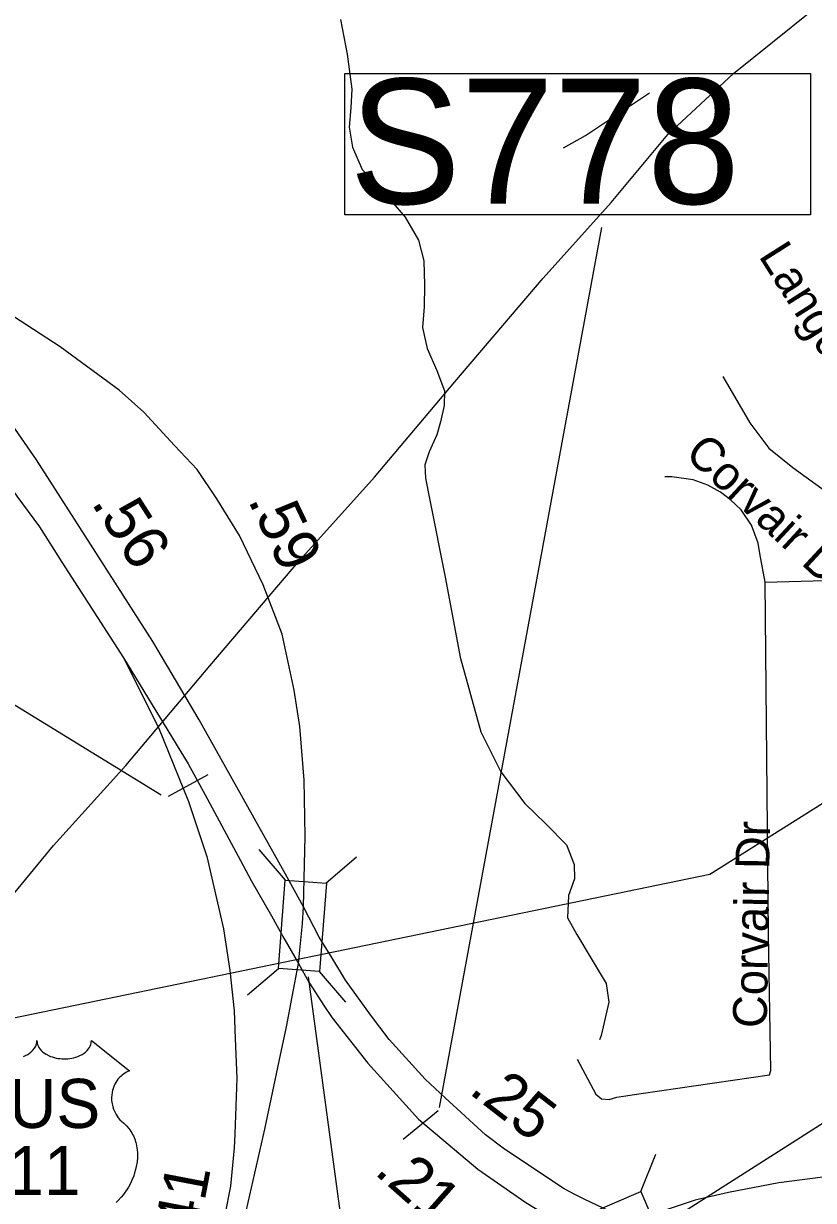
# Model space of a CAD drawing. Extents: x 1662474 to 1856135, y 779280 to 917889.
# Drawn here: x 1693341 to 1695551, y 823254 to 826547 of the extents above; entities that cross this region are included whole.
import ezdxf

# ---------------------------------------------------------------- set-up
doc = ezdxf.new("R2010")
doc.units = 0
for name, color, linetype in [('Exist Hydrographic Misc Water Feature', 7, 'Continuous'), ('Exist Hydrographic River Shore Label', 7, 'Continuous'), ('Exist Road Non-System Type 51', 7, 'Continuous'), ('Exist Road Non-System Type 51 Label', 7, 'Continuous'), ('Exist Road Primary US Divided Attributed', 7, 'Continuous'), ('Exist Road Primary US Mileage Hundredths English Label', 7, 'Continuous'), ('Exist Road Primary US Shield Number Label', 7, 'Continuous'), ('Exist Road Primary US Structure Ovrhead Sign CELL', 7, 'Continuous'), ('Exist Road Primary US Structure Standard Bridge CELL', 7, 'Continuous'), ('Exist Road Secondary Structure Standard Bridge CELL', 7, 'Continuous'), ('Exist Road Secondary Type 51 Divided Attributed', 7, 'Continuous'), ('Exist Utilities Electrical Transmission Line', 7, 'Continuous'), ('Prop Horizontal Alignment Tick Label', 7, 'Continuous'), ('Scratch_Level_2', 7, 'Continuous')]:
    doc.layers.add(name, color=color, linetype=linetype)

msp = doc.modelspace()

# ---------------------------------------------------------------- linework, layer by layer
at = {"layer": 'Exist Hydrographic Misc Water Feature'}
for points in [[(1694228.6, 826558), (1694247.2, 826461.7), (1694260, 826363.7), (1694257.4, 826311.2), (1694252.6, 826257.2), (1694261.7, 826201.2), (1694288.9, 826139.1), (1694346.4, 826078), (1694409.3, 826005.3), (1694446.3, 825940.6), (1694461.5, 825882.8), (1694463, 825814.7), (1694462, 825754.8), (1694457.2, 825696.7), (1694470.4, 825638.1), (1694497.7, 825576), (1694518.8, 825519.7), (1694518.4, 825477.9), (1694507.8, 825432.2), (1694497.3, 825396.3), (1694476.5, 825348.3), (1694464.2, 825312.4), (1694465.6, 825274.7), (1694477, 825218.6), (1694522, 824993.7), (1694563.1, 824774.5), (1694620.5, 824565.8), (1694676.9, 824453.1), (1694743.8, 824364.7), (1694802.9, 824307.7), (1694860.4, 824249.1), (1694881.5, 824194.5), (1694883.2, 824154.2), (1694866.3, 824107), (1694863.4, 824044.7), (1694889, 823998.2), (1694926.3, 823935.9), (1694971.2, 823861.1), (1694978.5, 823809.3), (1694957.3, 823715.3), (1694953.1, 823704)], [(1695297.4, 825559.7), (1695373.7, 825430.2), (1695426.8, 825359.4), (1695494.1, 825304.6), (1695595.2, 825231.2)]]:
    msp.add_lwpolyline(points, dxfattribs=at)
at = {"layer": 'Exist Hydrographic River Shore Label'}
for p, q in [((1694505.6, 823514.2), (1694959.6, 825976)), ((1693726.9, 824387.8), (1691215.2, 825925.9))]:
    msp.add_line(p, q, dxfattribs=at)
msp.add_lwpolyline([(1694240.3, 826406.9), (1695542.9, 826406.9), (1695542.9, 826012), (1694240.3, 826012)], close=True, dxfattribs=at)
at = {"layer": 'Exist Road Non-System Type 51'}
for points in [[(1694852, 826199.7), (1694913.4, 826234.1), (1695092.8, 826353)], [(1695416.4, 824984.2), (1695401.1, 825064.4), (1695397.1, 825093.2), (1695377.8, 825143.6), (1695348.9, 825186.1), (1695318.9, 825214.4), (1695291.1, 825235.7), (1695256, 825255.9), (1695215, 825270.4), (1695155.1, 825278.8), (1695136, 825279)], [(1695416.4, 824984.2), (1695651, 824990.6), (1695719.5, 824994.8), (1695767.5, 825003.9), (1695836, 825022.9), (1695886.1, 825060.4)], [(1694889.9, 823649.1), (1694942.6, 823551.5), (1694958.4, 823538.9), (1694979.4, 823536.8), (1695001.1, 823543.4), (1695069.4, 823553.4), (1695428.1, 823605.5), (1695431.9, 823618.2), (1695425.5, 824000), (1695416.4, 824984.2)]]:
    msp.add_lwpolyline(points, dxfattribs=at)
at = {"layer": 'Exist Road Primary US Divided Attributed'}
for points in [[(1691565.4, 826656.9), (1691691.9, 826574.4), (1691989.4, 826397.3), (1692261.6, 826229.9), (1692385.2, 826152.5), (1692498.1, 826080.7), (1692575.8, 826027.9), (1692657.9, 825966.4), (1692730.5, 825904.1), (1692771, 825868.4), (1692818.9, 825822.8), (1692928.8, 825717.8), (1692989.6, 825645.3), (1693075.5, 825559.4), (1693173.8, 825437.7), (1693229.9, 825355.9), (1693322.3, 825224.8), (1693386.4, 825138.7), (1693448.7, 825040.3), (1693621.4, 824772.1)], [(1694124.7, 824075.9), (1694074.2, 824166.7), (1693833.2, 824598.7), (1693703.5, 824817.7), (1693377.5, 825326.7), (1693311, 825423), (1693213.3, 825547.6), (1693137.5, 825633.9), (1692953.8, 825832.1), (1692771.6, 825991.9), (1692683.9, 826064.1), (1692555, 826155.2), (1692420.4, 826249.2), (1692308.8, 826331.1)], [(1693827.6, 825299), (1693764.2, 825366.2), (1693678, 825460.1), (1693609, 825520.8), (1693444, 825642.7), (1693276.1, 825751.4), (1693105, 825852.6), (1693038.6, 825896.8), (1692984.5, 825928.8), (1692679.6, 826113.1), (1692308.8, 826331.1)], [(1694124.7, 824075.9), (1694129.6, 824273.4), (1694126.5, 824429.9), (1694114.3, 824580.3), (1694098.9, 824681.6), (1694065.1, 824838.2), (1694011.7, 824977), (1693946, 825115), (1693881.9, 825216.9), (1693827.6, 825299)], [(1693621.4, 824772.1), (1693802, 824476.2), (1693849.3, 824388.8), (1693948.2, 824205.8), (1693978.4, 824149.6), (1694035.2, 824050.1), (1694070.1, 823988.4), (1694111, 823916.9)], [(1693621.4, 824772.1), (1693718.9, 824577.7), (1693802.8, 824370.4), (1693854.1, 824216.7), (1693900.7, 824014), (1693918.3, 823897.2), (1693931, 823784.9), (1693933.9, 823707.8), (1693938, 823596.8), (1693932.8, 823439.7), (1693931, 823401.6), (1693920, 823294.6), (1693889.1, 823133.9), (1693866.1, 823015.1), (1693839.5, 822908.4), (1693806.7, 822753.5), (1693795.6, 822704.4), (1693788.2, 822660.9)], [(1694111, 823916.9), (1694122.2, 824028.8), (1694124.7, 824075.9)], [(1695042.6, 823195.8), (1694911.5, 823257.2), (1694885.2, 823269.7), (1694854.1, 823286.8), (1694686.6, 823397.6), (1694634.3, 823438.1), (1694521.2, 823541.3), (1694464.9, 823593.2), (1694364.6, 823704.2), (1694312, 823773.5), (1694242.4, 823870.7), (1694203.7, 823933.9), (1694168.1, 823990.9), (1694124.7, 824075.9)], [(1693843.8, 822661.8), (1693878.4, 822807.2), (1693955.8, 823173.4), (1693960.9, 823207.2), (1694016.6, 823453.3), (1694041.9, 823572.9), (1694057, 823643.7), (1694077.3, 823739.8), (1694092.9, 823824.1), (1694111, 823916.9)], [(1694111, 823916.9), (1694139.6, 823865.2), (1694183.9, 823797.2), (1694205.2, 823764.8), (1694304.7, 823638), (1694446, 823481.4), (1694612.3, 823341.5), (1694747, 823248.1), (1694836.9, 823193.4), (1694921.8, 823148.3)]]:
    msp.add_lwpolyline(points, dxfattribs=at)
at = {"layer": 'Exist Road Primary US Structure Ovrhead Sign CELL'}
for p, q in [((1693746.6, 824385.7), (1693857.9, 824445.8)), ((1694403.9, 823425.6), (1694501.9, 823505.6))]:
    msp.add_line(p, q, dxfattribs=at)
at = {"layer": 'Exist Road Primary US Structure Standard Bridge CELL'}
for p, q in [((1694074.1, 824150.6), (1694000.5, 824236.6)), ((1694187, 824141.9), (1694272.9, 824215.4)), ((1693968.4, 823829.9), (1694054.4, 823903.5)), ((1694243.4, 823808.6), (1694169.8, 823894.6))]:
    msp.add_line(p, q, dxfattribs=at)
msp.add_lwpolyline([(1694054.4, 823903.5), (1694073.6, 824150.7), (1694189, 824141.7), (1694169.8, 823894.6)], close=True, dxfattribs=at)
at = {"layer": 'Exist Road Secondary Structure Standard Bridge CELL'}
msp.add_line((1695068.3, 823279), (1695110, 823384.2), dxfattribs=at)
msp.add_lwpolyline([(1694840.6, 823181.1), (1695068.1, 823279.5), (1695114.1, 823173.2), (1694886.6, 823074.8)], close=True, dxfattribs=at)
at = {"layer": 'Exist Road Secondary Type 51 Divided Attributed'}
msp.add_lwpolyline([(1695796.8, 823319.7), (1695735.5, 823322.7), (1695606.6, 823322.7), (1695454.5, 823303.7), (1695313.6, 823276.8), (1695220.5, 823254.6), (1695042.6, 823195.8)], dxfattribs=at)
at = {"layer": 'Exist Utilities Electrical Transmission Line'}
for points in [[(1692929.2, 823686.1), (1695261.2, 824166.9), (1701520.4, 828105.5)], [(1693226.7, 824007), (1693425.5, 824246.9), (1693627.9, 824470.7), (1693863.1, 824750.3), (1694114.5, 825045.6), (1694323.1, 825277.5), (1694548, 825544.9), (1694795.2, 825834.3), (1694985.6, 826046.3), (1695143.8, 826236.6), (1695327.8, 826406.8), (1695545.6, 826582.5)], [(1691281.1, 820669.4), (1691930.6, 821110.2), (1692261, 821324.6), (1692688.2, 821606.1), (1693149.5, 821895.1), (1693508.3, 822133.3), (1693834.7, 822347.8), (1694257.8, 822617.2), (1694572.2, 822826), (1695106.1, 823170.1), (1695704.6, 823551.8), (1696125.7, 823829.2), (1696512.5, 824075.1), (1696907.6, 824334.9), (1697211.8, 824533.6), (1697578.5, 824773.6), (1697878.7, 824962.5), (1698227.3, 825188.7), (1698412.5, 825294.6)]]:
    msp.add_lwpolyline(points, dxfattribs=at)
at = {"layer": 'Prop Horizontal Alignment Tick Label'}
msp.add_lwpolyline([(1693341, 823657.1), (1693346.8, 823659.5), (1693353.1, 823662.9), (1693358.2, 823666.2), (1693362.2, 823669), (1693367.8, 823674.4), (1693372.3, 823680), (1693374.2, 823683.2), (1693375.8, 823686.2), (1693378.1, 823692.6), (1693378.7, 823695.4), (1693379.1, 823701.3), (1693379.5, 823696.4), (1693380, 823693.3), (1693380.8, 823690.3), (1693382.1, 823687.1), (1693384.3, 823682.5), (1693386.8, 823678.8), (1693391.6, 823673.2), (1693394.5, 823670.4), (1693397.2, 823668.2), (1693404.4, 823663.3), (1693412.9, 823659), (1693417, 823657.2), (1693421.3, 823655.7), (1693426.7, 823654), (1693432.3, 823652.7), (1693437.8, 823651.8), (1693443.5, 823651), (1693449.2, 823650.5), (1693453.9, 823650.4), (1693459.7, 823650.5), (1693465.1, 823650.8), (1693470.5, 823651.4), (1693476.5, 823652.4), (1693481.4, 823653.5), (1693487.8, 823655.2), (1693493.5, 823657.2), (1693498.6, 823659.4), (1693505.2, 823662.9), (1693510.6, 823666.2), (1693514.5, 823669.4), (1693519.1, 823673.6), (1693523.5, 823678.7), (1693526.1, 823682.4), (1693527.9, 823686.3), (1693529.6, 823690.3), (1693530.6, 823694.5), (1693531.1, 823698.2), (1693531.2, 823701.4), (1693637.5, 823616.7), (1693635, 823615.8), (1693629.2, 823613), (1693624.6, 823610.3), (1693617.3, 823605.1), (1693614.2, 823602.3), (1693611, 823599.3), (1693608.2, 823596.2), (1693605.6, 823593.2), (1693602.5, 823589), (1693599.8, 823584.7), (1693597.1, 823580), (1693595.1, 823575.9), (1693591.8, 823567.4), (1693590.3, 823562), (1693589.3, 823557.4), (1693588, 823547.9), (1693587.7, 823543.4), (1693587.7, 823538.9), (1693587.9, 823534.2), (1693588.4, 823529.7), (1693589.2, 823525), (1693590, 823520.8), (1693591.3, 823515.8), (1693593.2, 823509.8), (1693595.5, 823504.1), (1693600.3, 823494.9), (1693606.6, 823485.5), (1693611, 823480.2), (1693615.4, 823475.7), (1693622, 823470.2), (1693625.5, 823467), (1693629.6, 823462.9), (1693636.3, 823455.2), (1693639, 823451.6), (1693641.7, 823447.5), (1693644.2, 823443.3), (1693646.7, 823438.8), (1693648.7, 823434.8), (1693652.5, 823425.7), (1693655.2, 823416.8), (1693656.5, 823412.2), (1693658.4, 823401.8), (1693659.2, 823396.6), (1693660, 823386.4), (1693660, 823374.1), (1693659.1, 823362.5), (1693656.9, 823348.8), (1693655.1, 823340.7), (1693652.3, 823331.2), (1693649.6, 823323), (1693644.7, 823310.8), (1693640.4, 823302), (1693634.8, 823291.7), (1693631, 823285.5), (1693626.5, 823278.9), (1693621, 823271.2), (1693614.4, 823263), (1693606.6, 823254.4), (1693600.2, 823248.1)], dxfattribs=at)
at = {"layer": 'Scratch_Level_2'}
msp.add_lwpolyline([(1694138.2, 823879.5), (1694372.3, 822141.5), (1694813.6, 820763.7)], dxfattribs=at)

# ---------------------------------------------------------------- texts
at = {"layer": 'Exist Hydrographic River Shore Label'}
msp.add_text('S778', height=350, dxfattribs=at).set_placement((1694252.8, 826042.6))
at = {"layer": 'Exist Road Non-System Type 51 Label'}
for s, rotation, p in [('Langdale Dr', 302.3547, (1695396.3, 825896.9)), ('Corvair Dr', 317.1646, (1695188.1, 825338.3)), ('Corvair Dr', 89.0682, (1695420.7, 823736.1))]:
    msp.add_text(s, height=95, rotation=rotation, dxfattribs=at).set_placement(p)
at = {"layer": 'Exist Road Primary US Mileage Hundredths English Label'}
for s, rotation, p in [('.56', 302.6418, (1693529.1, 825205.9)), ('.59', 295.477, (1693968.1, 825213.9)), ('.25', 322.2701, (1694583.9, 823556.1)), ('.21', 318.5207, (1694319.7, 823330.9)), ('.41', 79.108, (1693821.4, 823113))]:
    msp.add_text(s, height=125, rotation=rotation, dxfattribs=at).set_placement(p)
at = {"layer": 'Exist Road Primary US Shield Number Label'}
for s, p in [('BUS', (1693178, 823457)), ('311', (1693194.1, 823269.1))]:
    msp.add_text(s, height=137.5, dxfattribs=at).set_placement(p)

doc.saveas('drawing.dxf')
